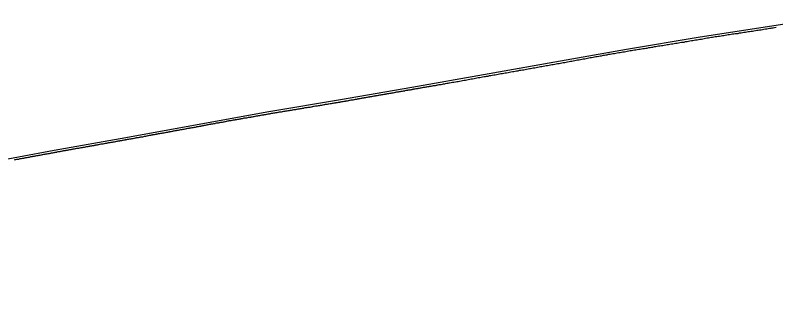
# Model space of a CAD drawing. Extents: x -3793 to 50787, y -1075 to 6138.
# Drawn here: x 7100 to 7632, y -569 to -371 of the extents above; entities that cross this region are included whole.
import ezdxf

# ---------------------------------------------------------------- set-up
doc = ezdxf.new("R2010")
doc.units = 0
doc.layers.add('RD_DDB_Profile_EX', color=7, linetype='Continuous')
doc.layers.add('RD_DDB_Profile_PR', color=7, linetype='Continuous')

msp = doc.modelspace()

# ---------------------------------------------------------------- linework, layer by layer
at = {"layer": 'RD_DDB_Profile_EX'}
for points in [[(7509.899969, -398.963885), (7510.902812, -398.71353), (7511.903163, -398.55045), (7512.898494, -398.42508), (7513.856404, -398.28672), (7514.849312, -398.02382), (7515.852175, -397.861205), (7516.855095, -397.68565), (7517.847947, -397.535385), (7518.850867, -397.34735), (7519.853786, -397.122235), (7520.846639, -396.984315), (7521.849558, -396.783915), (7522.844927, -396.683465), (7523.845502, -396.444885), (7524.848422, -396.306685), (7525.84372, -396.181985), (7526.844195, -396.00719), (7527.847115, -395.818995), (7528.839969, -395.605195), (7529.842889, -395.44262), (7530.838169, -395.24082), (7531.838663, -395.09191), (7532.841583, -394.99148), (7533.837019, -394.842455), (7534.837531, -394.628125), (7535.832839, -394.451635), (7536.835702, -394.3014), (7537.836226, -394.08899), (7538.831471, -394.00065), (7539.834387, -393.838285), (7540.834922, -393.775955), (7541.830155, -393.713815), (7542.833072, -393.287145), (7543.826093, -393.162585), (7544.829009, -393.035775), (7545.831926, -392.98828), (7546.824779, -392.64681), (7547.827696, -392.534625), (7548.707733, -392.372555), (7549.708238, -392.17213), (7550.71109, -392.010055), (7551.703899, -391.871445), (7552.706823, -391.758815), (7553.701975, -391.53154), (7554.702485, -391.342855), (7555.705337, -391.192405), (7556.700458, -391.06905), (7557.701072, -390.902425), (7558.703924, -390.71759), (7559.655464, -390.59011), (7560.658395, -390.373895), (7561.651507, -390.27709), (7562.654438, -390.13799), (7563.655104, -389.910145), (7564.650289, -389.70959), (7565.653219, -389.586565), (7566.646333, -389.47414), (7567.649263, -389.412525), (7568.652194, -389.06793), (7569.645059, -388.956415), (7570.64799, -388.767045), (7571.643321, -388.63246), (7572.644035, -388.454085), (7573.646966, -388.25359), (7574.639887, -388.131015), (7575.643012, -387.990805), (7576.645943, -387.790325), (7577.638865, -387.66798), (7578.641795, -387.489305), (7579.636889, -387.317065), (7580.637843, -387.126745), (7581.640774, -386.954735), (7582.635848, -386.72578), (7583.636626, -386.57531), (7584.631691, -386.39621), (7585.632675, -386.24492), (7586.635553, -386.10209), (7587.401506, -385.904545), (7588.402184, -385.772255), (7589.397079, -385.61119), (7590.399886, -385.51143), (7591.392658, -385.360935), (7592.395458, -385.192075), (7593.398259, -384.991575), (7594.39103, -384.880525), (7595.393831, -384.730045), (7596.394538, -384.53999), (7597.389403, -384.4082), (7598.392203, -384.25777), (7599.392925, -384.078055), (7600.387776, -383.92752), (7601.390576, -383.78736), (7602.383348, -383.626495), (7603.386148, -383.515745), (7604.388957, -383.355895), (7605.381729, -383.324585), (7606.38453, -383.054965), (7607.385279, -382.934065), (7608.380102, -382.79383), (7609.382902, -382.623055)], [(7609.382902, -382.623055), (7610.383665, -382.44299), (7611.378475, -382.34253), (7612.381275, -382.15223), (7613.374047, -381.971475), (7614.376847, -381.821105), (7615.379648, -381.70065), (7616.372419, -381.52031), (7617.375227, -381.380555), (7618.37602, -381.140165), (7619.370799, -381.04969), (7620.3736, -380.87933), (7621.366373, -380.75914), (7622.369173, -380.61872), (7623.371974, -380.45845), (7624.364746, -380.267925), (7625.367546, -380.13727), (7626.370347, -379.968015), (7627.363118, -379.806955), (7628.365919, -379.666395), (7629.17276, -379.505185), (7629.850719, -379.435875), (7630.853785, -379.304985), (7631.856851, -379.08505)], [(7410.707347, -416.722885), (7411.710177, -416.607725), (7412.773539, -416.40191), (7413.776412, -416.151545), (7414.779286, -416.015955), (7415.772101, -415.7805), (7416.774975, -415.56535), (7417.767831, -415.435475), (7418.770665, -415.264745), (7419.773538, -415.079045), (7420.766394, -414.928575), (7421.769228, -414.71375), (7422.772102, -414.57189), (7423.764958, -414.342135), (7424.767735, -414.192305), (7425.763477, -414.03589), (7426.763425, -413.81247), (7427.766299, -413.66208), (7428.759115, -413.505505), (7429.549415, -413.36945), (7430.552604, -413.247975), (7431.545822, -412.91843), (7432.54901, -412.796865), (7433.542228, -412.631845), (7434.545636, -412.46667), (7435.548825, -412.394335), (7436.542042, -412.15131), (7437.54523, -411.893835), (7438.548636, -411.75015), (7439.541853, -411.52817), (7440.545041, -411.377675), (7441.538258, -411.15555), (7442.541662, -411.04796), (7443.54485, -410.911675), (7444.538066, -410.718705), (7445.541254, -410.46066), (7446.541631, -410.302465), (7447.537872, -410.15157), (7448.54106, -409.98083), (7449.534276, -409.844355), (7450.537464, -409.693905), (7451.540317, -409.47183), (7452.533533, -409.221265), (7453.53672, -409.07077), (7454.529935, -408.956285), (7455.533332, -408.783335), (7456.536519, -408.641215), (7457.529734, -408.4407), (7458.532921, -408.254075), (7459.536107, -408.031205), (7460.180587, -407.8893), (7461.183568, -407.70261), (7462.183801, -407.55212), (7463.179527, -407.4016), (7464.182602, -407.21455), (7465.17558, -407.036685), (7466.178561, -406.872605), (7467.178819, -406.649375), (7468.174519, -406.498855), (7469.177594, -406.261685), (7470.170572, -406.18407), (7471.173552, -405.95661), (7472.176532, -405.756205), (7473.169351, -405.60611), (7474.17233, -405.41916), (7475.165308, -405.218675), (7476.168288, -405.104835), (7477.171361, -404.890835), (7478.164338, -404.66711), (7479.167318, -404.540015), (7480.167635, -404.426305), (7481.163275, -404.18919), (7482.166347, -404.001865), (7483.159324, -403.861705), (7484.162304, -403.674575), (7485.165284, -403.537405), (7486.158352, -403.286765), (7487.161332, -403.08891), (7488.154309, -402.885945), (7489.157288, -402.73556), (7490.160103, -402.55937), (7491.15308, -402.39816), (7492.156059, -402.12384), (7493.156434, -401.934325), (7494.152015, -401.80989), (7495.155084, -401.596285), (7496.14806, -401.482885), (7497.151039, -401.28417), (7498.154018, -401.069225), (7499.147084, -400.94435), (7500.150063, -400.78111), (7500.911804, -400.51956), (7501.907198, -400.33063), (7502.91006, -400.192835), (7503.910408, -399.9791), (7504.90578, -399.79138), (7505.906081, -399.64096), (7506.901443, -399.50254), (7507.904306, -399.327285), (7508.904622, -399.12689), (7509.899969, -398.963885)], [(7356.220806, -426.244825), (7356.908753, -426.142205), (7357.223302, -426.095285), (7357.911839, -425.957685), (7358.226422, -425.926165), (7358.907571, -425.823515), (7359.219132, -425.760595), (7359.908005, -425.622915), (7360.222056, -425.56041), (7360.910084, -425.45779), (7361.224748, -425.410585), (7361.906818, -425.238505), (7362.217886, -425.19133), (7362.90625, -425.123025), (7363.220382, -425.029155), (7363.902524, -424.96012), (7364.213521, -424.912995), (7364.902964, -424.740875), (7365.216641, -424.678195), (7365.905501, -424.50671), (7366.219332, -424.443995), (7366.902227, -424.340485), (7367.212275, -424.293745), (7367.901208, -424.19098), (7368.429054, -424.1591), (7368.742196, -424.09652), (7369.424847, -423.959225), (7369.734955, -423.928105), (7370.424711, -423.824625), (7370.737781, -423.77766), (7371.427962, -423.639705), (7371.737483, -423.592775), (7372.421252, -423.489095), (7372.733395, -423.380265), (7373.424229, -423.20778), (7373.736221, -423.14543), (7374.427481, -423.041755), (7374.735934, -422.99501), (7375.420771, -422.92571), (7375.731836, -422.879295), (7376.423749, -422.77554), (7376.734662, -422.71342), (7377.427001, -422.57509), (7377.734386, -422.51304), (7378.420292, -422.30549), (7378.730289, -422.25899), (7379.423545, -422.18957), (7379.730006, -422.143365), (7380.416562, -422.039315), (7380.725903, -422.00834), (7381.419815, -421.869655), (7381.72873, -421.77712), (7382.423068, -421.673), (7382.728458, -421.61157), (7383.416086, -421.47276), (7383.724344, -421.441895), (7384.419339, -421.30301), (7384.72717, -421.22615), (7385.422593, -421.121865), (7385.726909, -421.07598), (7386.415612, -420.97162), (7386.722785, -420.91025), (7387.418866, -420.771175), (7387.725611, -420.725175), (7388.42212, -420.586), (7388.725376, -420.57057), (7389.415412, -420.50071), (7389.721225, -420.424585), (7390.418394, -420.285275), (7390.720998, -420.239415), (7391.418617, -420.1), (7391.723828, -420.03901), (7392.414941, -419.89946), (7392.719666, -419.869205), (7393.417925, -419.799265), (7393.719449, -419.783915), (7394.418158, -419.64424), (7394.72228, -419.52282), (7395.414472, -419.41793), (7395.718107, -419.35748), (7396.417457, -419.25262), (7396.717901, -419.176855), (7397.417702, -419.10685), (7397.720732, -419.04633), (7398.713523, -418.896175), (7399.413988, -418.756285), (7399.716353, -418.726035), (7400.417247, -418.58603), (7400.719184, -418.540765), (7401.71199, -418.32535), (7402.413806, -418.150165), (7402.714805, -418.12026), (7403.416795, -417.97999), (7403.717636, -417.964855), (7404.710442, -417.754465), (7405.713257, -417.61928), (7406.716088, -417.44877), (7407.708894, -417.328105), (7408.71171, -417.073575), (7409.711556, -416.97324), (7410.707347, -416.722885)], [(7305.817812, -434.94705), (7306.13634, -434.91544), (7306.820779, -434.88098), (7307.135964, -434.769955), (7307.813194, -434.531405), (7308.131918, -434.499765), (7308.81616, -434.431215), (7309.13154, -434.36779), (7310.055012, -434.197325), (7310.373813, -434.16538), (7311.058405, -434.062665), (7311.376678, -434.0152), (7312.053851, -433.94726), (7312.36932, -433.883815), (7313.053716, -433.747035), (7313.372185, -433.66776), (7314.055943, -433.565755), (7314.374933, -433.533805), (7315.052553, -433.39697), (7315.367794, -433.333575), (7316.051623, -433.26567), (7316.370439, -433.186295), (7317.054647, -433.01549), (7317.373304, -432.95205), (7318.050096, -432.85001), (7318.365946, -432.818305), (7319.049956, -432.715715), (7319.368913, -432.68377), (7320.250209, -432.56542), (7320.933869, -432.42936), (7321.249731, -432.349675), (7321.934265, -432.281115), (7322.252852, -432.21746), (7322.930042, -432.081245), (7323.248735, -432.049325), (7323.933586, -431.91246), (7324.248487, -431.864995), (7324.932515, -431.797095), (7325.251181, -431.71754), (7325.929292, -431.546505), (7326.244321, -431.498755), (7326.92869, -431.4308), (7327.246816, -431.38334), (7327.931771, -431.24647), (7328.249937, -431.15119), (7328.928543, -431.048375), (7329.243077, -431.000725), (7329.927945, -430.830205), (7330.245572, -430.814515), (7330.924249, -430.711625), (7331.241871, -430.6165), (7331.926793, -430.514305), (7332.241405, -430.48246), (7332.9272, -430.345425), (7333.244526, -430.297825), (7333.922962, -430.16138), (7334.23704, -430.11404), (7334.922906, -429.97696), (7335.24016, -429.897745), (7335.925448, -429.8297), (7336.242853, -429.782095), (7336.922212, -429.67914), (7337.235795, -429.631865), (7337.922161, -429.42629), (7338.238916, -429.36298), (7338.924703, -429.329105), (7339.241609, -429.265785), (7339.921461, -429.094315), (7340.234551, -429.03134), (7340.920409, -428.963225), (7341.237243, -428.9315), (7341.917167, -428.759995), (7342.233529, -428.68101), (7342.919709, -428.544415), (7343.232878, -428.497205), (7343.919664, -428.42842), (7344.235999, -428.365215), (7344.915415, -428.26278), (7345.22871, -428.23107), (7345.915834, -428.05952), (7346.23183, -427.99637), (7346.919381, -427.858965), (7347.234754, -427.780455), (7347.914664, -427.677955), (7348.227465, -427.64629), (7348.915087, -427.50887), (7349.230586, -427.46154), (7349.917627, -427.324805), (7350.233081, -427.27776), (7350.913912, -427.17453), (7351.22622, -427.11146), (7351.913333, -427.008975), (7352.228912, -426.930185), (7352.910077, -426.826955), (7353.221855, -426.795665), (7353.90904, -426.62461), (7354.224547, -426.56155), (7354.912586, -426.45833), (7355.227667, -426.41106), (7355.909325, -426.30772), (7356.220806, -426.244825)], [(7255.714035, -443.44878), (7256.035559, -443.41655), (7256.71662, -443.31502), (7257.038292, -443.202625), (7257.713308, -443.100295), (7258.031308, -443.06809), (7258.712712, -442.966475), (7259.034173, -442.965945), (7259.709795, -442.7614), (7260.030384, -442.60144), (7260.712381, -442.53373), (7261.029922, -442.51756), (7261.712644, -442.44916), (7262.032935, -442.417075), (7262.708467, -442.24721), (7263.02567, -442.135245), (7263.708732, -442.06684), (7264.028815, -442.050445), (7264.711716, -441.91453), (7265.031547, -441.85061), (7265.708382, -441.748005), (7266.024562, -441.68416), (7266.707803, -441.51409), (7267.027295, -441.450235), (7267.704465, -441.415775), (7268.02044, -441.38353), (7268.705139, -441.178435), (7269.023453, -441.067225), (7269.707722, -440.999255), (7270.026185, -440.96737), (7270.704373, -440.864595), (7271.0192, -440.801045), (7271.703806, -440.664745), (7272.022061, -440.600935), (7272.707636, -440.463955), (7273.025073, -440.43217), (7273.846192, -440.298355), (7274.163765, -440.26682), (7274.84916, -440.198185), (7275.1634, -440.08748), (7275.841574, -439.882725), (7276.159349, -439.85091), (7276.844814, -439.748105), (7277.162158, -439.70076), (7277.847192, -439.632715), (7278.161773, -439.569435), (7278.840196, -439.39832), (7279.157734, -439.335105), (7279.842574, -439.23292), (7280.160526, -439.18548), (7280.845541, -439.0486), (7281.160168, -439.016755), (7281.838229, -438.914545), (7282.15611, -438.867125), (7282.841196, -438.764365), (7283.15892, -438.70112), (7283.837355, -438.598305), (7284.151703, -438.535075), (7284.836577, -438.36459), (7285.154503, -438.332745), (7285.839819, -438.2641), (7286.154137, -438.200885), (7286.832232, -438.09866), (7287.150079, -438.05124), (7287.8352, -437.914325), (7288.152889, -437.89863), (7288.837576, -437.728245), (7289.152499, -437.633195), (7289.83058, -437.5304), (7290.148472, -437.48271), (7290.833231, -437.31229), (7291.151265, -437.26487), (7291.829393, -437.26449), (7292.144048, -437.21706), (7292.828612, -437.114945), (7293.14684, -437.067475), (7293.831579, -436.93062), (7294.14965, -436.85145), (7294.827156, -436.71519), (7295.142424, -436.683275), (7295.827234, -436.61468), (7296.145234, -436.551385), (7296.82961, -436.381035), (7297.148026, -436.333545), (7297.825776, -436.26493), (7298.140809, -436.233315), (7298.825582, -436.09644), (7299.143619, -436.033145), (7299.821158, -435.999275), (7300.139575, -435.93565), (7300.824397, -435.696375), (7301.139203, -435.648935), (7301.823613, -435.61512), (7302.141995, -435.56763), (7302.819779, -435.362485), (7303.137961, -435.33091), (7303.822158, -435.22891), (7304.137571, -435.19728), (7304.81516, -435.094485), (7305.133544, -435.01496), (7305.817812, -434.94705)], [(7205.811448, -452.602695), (7206.157448, -452.515145), (7206.812874, -452.41631), (7207.160864, -452.346775), (7207.80989, -452.183065), (7208.157406, -452.130935), (7208.813387, -452.03253), (7209.157018, -451.99773), (7209.813455, -451.866525), (7210.160272, -451.727875), (7210.81093, -451.59653), (7211.153355, -451.579105), (7211.811914, -451.414135), (7212.156772, -451.345205), (7212.808898, -451.24633), (7213.153283, -451.22898), (7213.812396, -451.09721), (7214.152926, -451.028415), (7214.805968, -450.929375), (7215.149606, -450.82617), (7215.810837, -450.726415), (7216.149609, -450.67506), (7216.810953, -450.542885), (7217.15268, -450.491615), (7217.807907, -450.359285), (7218.14916, -450.308075), (7218.811404, -450.175695), (7219.149014, -450.10719), (7219.805442, -450.00765), (7220.145481, -449.939685), (7220.809846, -449.773215), (7221.148892, -449.72233), (7221.813343, -449.655735), (7222.148588, -449.604895), (7222.806916, -449.47192), (7223.145037, -449.42118), (7223.810413, -449.32132), (7224.14492, -449.21983), (7224.805357, -449.15238), (7225.141702, -449.13545), (7225.808854, -449.06861), (7226.144769, -448.95127), (7226.805746, -448.71802), (7227.137847, -448.667675), (7227.805924, -448.567455), (7228.141087, -448.53357), (7228.810793, -448.432495), (7229.141179, -448.365775), (7229.804366, -448.23185), (7230.137579, -448.18186), (7230.807863, -448.047885), (7231.140646, -447.948205), (7231.804724, -447.78068), (7232.133724, -447.7308), (7232.804933, -447.59664), (7233.136962, -447.529985), (7233.809802, -447.428435), (7234.140377, -447.362365), (7234.806641, -447.194275), (7235.133455, -447.12827), (7235.806872, -447.027235), (7236.136523, -446.944925), (7236.803701, -446.810215), (7237.129771, -446.77689), (7237.805313, -446.70859), (7238.133187, -446.64307), (7238.808811, -446.54173), (7239.136254, -446.4763), (7239.805618, -446.341165), (7240.129332, -446.2921), (7240.80588, -446.089455), (7241.132568, -446.05638), (7241.803122, -445.95468), (7242.125646, -445.889535), (7242.722858, -445.82095), (7243.047641, -445.756035), (7243.71873, -445.62108), (7244.043615, -445.55615), (7244.722171, -445.45435), (7245.043393, -445.42182), (7245.721545, -445.320685), (7246.046261, -445.239355), (7246.718673, -445.103575), (7247.042506, -445.054995), (7247.721262, -444.88606), (7248.042013, -444.805135), (7248.721497, -444.7032), (7249.045027, -444.63854), (7249.717355, -444.46946), (7250.037898, -444.436675), (7250.718, -444.33462), (7251.040912, -444.286165), (7251.713852, -444.18476), (7252.036866, -444.1041), (7252.71729, -444.00202), (7253.036662, -443.937535), (7253.717537, -443.801465), (7254.039677, -443.75314), (7254.713381, -443.651595), (7255.032545, -443.618975), (7255.714035, -443.44878)], [(7155.529684, -461.69173), (7156.152503, -461.5346), (7156.526377, -461.4785), (7157.155899, -461.38404), (7157.525739, -461.30902), (7158.149056, -461.18368), (7158.52222, -461.090495), (7159.152451, -460.96454), (7159.525185, -460.90862), (7160.155846, -460.782565), (7160.524437, -460.72667), (7161.149301, -460.663385), (7161.521109, -460.607605), (7162.152696, -460.481365), (7162.52037, -460.407105), (7163.152415, -460.312285), (7163.523339, -460.256635), (7164.149546, -460.130165), (7164.519997, -460.074575), (7165.152941, -459.916495), (7165.519272, -459.842495), (7166.146395, -459.747385), (7166.515921, -459.673515), (7167.149791, -459.578405), (7167.515205, -459.541385), (7168.148788, -459.415325), (7168.517969, -459.32312), (7169.145901, -459.196285), (7169.514609, -459.1777), (7170.149296, -459.082425), (7170.513901, -458.97206), (7171.149045, -458.940085), (7171.516988, -458.902895), (7172.146572, -458.680635), (7172.509953, -458.58893), (7173.146333, -458.525155), (7173.512921, -458.415345), (7174.14342, -458.31979), (7174.509536, -458.264875), (7175.146814, -458.169295), (7175.508854, -458.114425), (7176.146588, -457.986985), (7176.511822, -457.913995), (7177.143662, -457.78642), (7177.508423, -457.731705), (7178.146313, -457.604745), (7178.507548, -457.513615), (7179.139766, -457.4178), (7179.504146, -457.381305), (7180.14316, -457.25359), (7180.503481, -457.198965), (7181.142951, -457.10303), (7181.506449, -457.048495), (7182.140007, -456.92054), (7182.503032, -456.86607), (7183.1434, -456.73806), (7183.502381, -456.629415), (7184.143205, -456.53329), (7184.505466, -456.46061), (7185.140667, -456.332355), (7185.49843, -456.278125), (7185.98629, -456.21395), (7186.347278, -456.1598), (7186.989585, -456.063455), (7187.350143, -455.973435), (7187.992879, -455.812965), (7188.349411, -455.758925), (7188.986218, -455.72654), (7189.345853, -455.69053), (7189.990135, -455.497045), (7190.345213, -455.389585), (7190.983474, -455.325), (7191.34164, -455.28914), (7191.986769, -455.12806), (7192.344505, -455.05656), (7192.990063, -454.927545), (7193.343802, -454.85611), (7193.984028, -454.726295), (7194.340293, -454.63734), (7194.987323, -454.5403), (7195.343158, -454.486935), (7195.984191, -454.32522), (7196.336004, -454.27188), (7196.983958, -454.174675), (7197.338911, -454.085775), (7198.161789, -453.93838), (7198.811874, -453.80792), (7199.165202, -453.7197), (7199.815375, -453.58977), (7200.168273, -453.536835), (7200.812439, -453.471615), (7201.161356, -453.418735), (7201.812454, -453.28862), (7202.164613, -453.235495), (7202.810881, -453.13697), (7203.158039, -453.084345), (7203.810913, -452.95386), (7204.16111, -452.88387), (7204.814415, -452.753305), (7205.164182, -452.70083), (7205.811448, -452.602695)], [(7105.515806, -470.777475), (7106.120436, -470.6265), (7106.51865, -470.56676), (7107.117701, -470.44577), (7107.515444, -470.326625), (7108.12097, -470.23581), (7108.514284, -470.19633), (7109.114472, -470.074625), (7109.511114, -470.034885), (7110.117742, -469.913615), (7110.509995, -469.77515), (7111.117081, -469.62356), (7111.512839, -469.56419), (7112.114322, -469.50329), (7112.509582, -469.424615), (7113.117229, -469.33348), (7113.508473, -469.274185), (7114.1111, -469.121675), (7114.505279, -469.02325), (7115.114371, -468.931895), (7115.504185, -468.89244), (7116.113736, -468.770615), (7116.506998, -468.692345), (7117.110591, -468.60085), (7117.503747, -468.52228), (7118.113862, -468.400355), (7118.502663, -468.32185), (7119.107737, -468.13825), (7119.499444, -468.079475), (7120.111009, -468.0182), (7120.455346, -467.979035), (7121.06734, -467.8567), (7121.454335, -467.798015), (7122.060712, -467.70606), (7122.451113, -467.608565), (7123.064664, -467.515985), (7123.450222, -467.457535), (7124.058037, -467.36539), (7124.446985, -467.307045), (7125.06136, -467.122985), (7125.449876, -467.045315), (7126.064684, -466.983705), (7126.448894, -466.90611), (7127.058057, -466.75241), (7127.445644, -466.674935), (7128.062012, -466.58189), (7128.44864, -466.504615), (7129.059217, -466.41205), (7129.441516, -466.33485), (7130.05871, -466.14996), (7130.444408, -466.07286), (7131.062034, -466.010985), (7131.443522, -465.95282), (7132.055801, -465.859995), (7132.440241, -465.764005), (7133.164852, -465.60902), (7133.548503, -465.55147), (7134.16825, -465.427605), (7134.547648, -465.38918), (7135.161708, -465.296065), (7135.544429, -465.23864), (7136.165105, -465.114565), (7136.543582, -465.057165), (7137.158563, -464.93293), (7137.540354, -464.81855), (7138.161961, -464.756275), (7138.543319, -464.69907), (7139.164631, -464.606395), (7139.542284, -464.53014), (7140.158088, -464.343785), (7140.539048, -464.28662), (7141.161485, -464.193225), (7141.538219, -464.117135), (7142.161115, -464.023685), (7142.541188, -463.947725), (7143.158339, -463.823095), (7143.537938, -463.78506), (7144.161736, -463.69146), (7144.537245, -463.634165), (7145.155636, -463.50926), (7145.533982, -463.433625), (7146.159033, -463.370995), (7146.536947, -463.276635), (7147.162429, -463.15164), (7147.536148, -463.09499), (7148.155886, -462.96984), (7148.532872, -462.932065), (7149.158551, -462.838765), (7149.531879, -462.763365), (7150.152007, -462.66935), (7150.528599, -462.55655), (7151.155403, -462.462555), (7151.531563, -462.3874), (7152.158799, -462.26208), (7152.530782, -462.20571), (7153.152255, -462.04895), (7153.527488, -461.99266), (7154.155651, -461.929745), (7154.526716, -461.87351), (7155.155337, -461.747885), (7155.529684, -461.69173)], [(7099.522772, -471.860465), (7100.124877, -471.76953), (7100.521649, -471.68939), (7101.12417, -471.538905), (7101.524461, -471.479225), (7102.121088, -471.418775), (7102.517283, -471.318805), (7103.120386, -471.16819), (7103.520126, -471.048435), (7104.118218, -470.957275), (7104.516977, -470.89746), (7105.121487, -470.83692), (7105.515806, -470.777475)]]:
    msp.add_lwpolyline(points, dxfattribs=at)
at = {"layer": 'RD_DDB_Profile_PR'}
msp.add_lwpolyline([(6527.33, -568.503), (6577.33, -560.817), (6627.33, -552.7685), (6677.33, -544.55), (6727.33, -536.019), (6777.33, -526.9365), (6827.33, -517.963), (6877.33, -509.11), (6927.33, -500.4415), (6977.33, -491.859), (7027.33, -483.2985), (7077.33, -474.3925), (7127.33, -465.098), (7177.33, -456.1585), (7227.33, -447.039), (7277.33, -438.084), (7327.33, -429.7665), (7377.33, -420.9945), (7427.33, -412.1275), (7477.33, -403.255), (7527.33, -394.316), (7577.33, -386.106), (7627.33, -378.2125), (7677.33, -370.6175)], dxfattribs=at)

doc.saveas('drawing.dxf')
